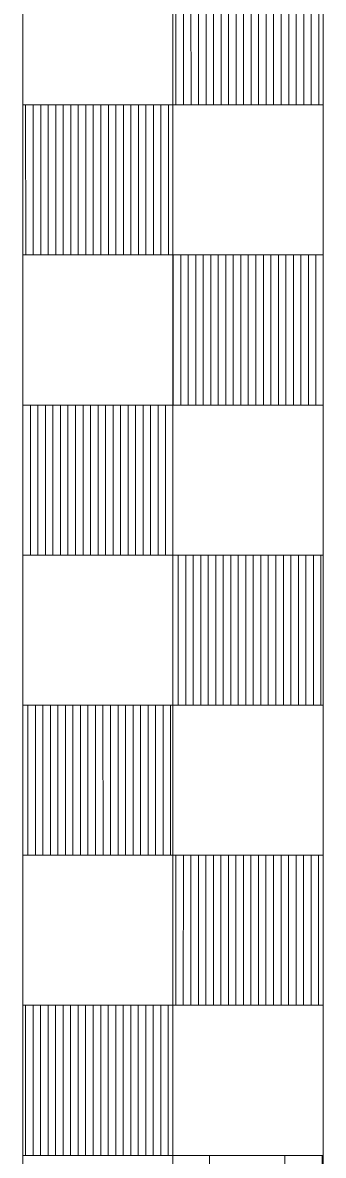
# Model space of a CAD drawing. Extents: x 2363323 to 2367082, y 6956018 to 6980837.
# Drawn here: x 2366568.3 to 2366588.3, y 6957348.9 to 6957424.4 of the extents above; entities that cross this region are included whole.
import ezdxf

# ---------------------------------------------------------------- set-up
doc = ezdxf.new("R2010")
doc.units = 0
doc.header["$LTSCALE"] = 4.1
doc.layers.add('62', color=7, linetype='Continuous', lineweight=13)
doc.layers.add('63', color=7, linetype='Continuous', lineweight=13)

msp = doc.modelspace()

# ---------------------------------------------------------------- linework, layer by layer
at = {"layer": '62'}
for p, q in [((2366568.268, 6957328.893), (2366568.268, 6957728.93)), ((2366578.269, 6957328.894), (2366578.269, 6957728.93)), ((2366588.269, 6957328.893), (2366588.27, 6957728.93)), ((2366578.467, 6957418.901), (2366578.467, 6957428.903)), ((2366578.967, 6957418.902), (2366578.968, 6957428.903)), ((2366579.467, 6957418.901), (2366579.466, 6957428.903)), ((2366579.967, 6957418.901), (2366579.966, 6957428.904)), ((2366580.467, 6957418.901), (2366580.467, 6957428.903)), ((2366580.967, 6957418.901), (2366580.966, 6957428.903)), ((2366581.467, 6957418.902), (2366581.467, 6957428.903)), ((2366581.967, 6957418.901), (2366581.967, 6957428.903)), ((2366582.467, 6957418.901), (2366582.467, 6957428.904)), ((2366582.968, 6957418.901), (2366582.967, 6957428.904)), ((2366583.467, 6957418.9), (2366583.466, 6957428.903)), ((2366583.967, 6957418.901), (2366583.967, 6957428.903)), ((2366584.467, 6957418.901), (2366584.466, 6957428.903)), ((2366584.967, 6957418.901), (2366584.966, 6957428.904)), ((2366585.468, 6957418.901), (2366585.468, 6957428.903)), ((2366585.967, 6957418.901), (2366585.967, 6957428.903)), ((2366586.467, 6957418.902), (2366586.468, 6957428.903)), ((2366586.967, 6957418.901), (2366586.968, 6957428.903)), ((2366587.467, 6957418.901), (2366587.467, 6957428.903)), ((2366587.968, 6957418.901), (2366587.968, 6957428.903)), ((2366568.268, 6957418.902), (2366578.268, 6957418.901)), ((2366568.466, 6957408.901), (2366568.465, 6957418.902)), ((2366568.966, 6957408.9), (2366568.966, 6957418.901)), ((2366569.468, 6957408.9), (2366569.467, 6957418.902)), ((2366569.967, 6957408.9), (2366569.966, 6957418.901)), ((2366570.467, 6957408.901), (2366570.467, 6957418.902)), ((2366570.968, 6957408.901), (2366570.967, 6957418.902)), ((2366571.467, 6957408.9), (2366571.467, 6957418.901)), ((2366571.967, 6957408.9), (2366571.967, 6957418.901)), ((2366572.466, 6957408.9), (2366572.466, 6957418.901)), ((2366572.966, 6957408.901), (2366572.967, 6957418.901)), ((2366573.467, 6957408.901), (2366573.467, 6957418.901)), ((2366573.966, 6957408.9), (2366573.968, 6957418.902)), ((2366574.467, 6957408.901), (2366574.467, 6957418.902)), ((2366574.967, 6957408.901), (2366574.968, 6957418.901)), ((2366575.466, 6957408.901), (2366575.467, 6957418.901)), ((2366575.967, 6957408.9), (2366575.967, 6957418.901)), ((2366576.466, 6957408.9), (2366576.468, 6957418.901)), ((2366576.967, 6957408.9), (2366576.967, 6957418.901)), ((2366577.467, 6957408.9), (2366577.467, 6957418.902)), ((2366577.967, 6957408.901), (2366577.967, 6957418.901)), ((2366578.268, 6957418.902), (2366588.269, 6957418.903)), ((2366578.269, 6957418.901), (2366588.27, 6957418.901)), ((2366568.269, 6957408.9), (2366578.269, 6957408.9)), ((2366578.28, 6957398.899), (2366578.28, 6957408.901)), ((2366578.78, 6957398.9), (2366578.78, 6957408.901)), ((2366579.28, 6957398.899), (2366579.28, 6957408.902)), ((2366579.78, 6957398.9), (2366579.78, 6957408.902)), ((2366580.28, 6957398.899), (2366580.28, 6957408.901)), ((2366580.78, 6957398.9), (2366580.78, 6957408.902)), ((2366581.28, 6957398.9), (2366581.28, 6957408.902)), ((2366581.78, 6957398.899), (2366581.78, 6957408.902)), ((2366582.28, 6957398.899), (2366582.28, 6957408.901)), ((2366582.78, 6957398.899), (2366582.78, 6957408.901)), ((2366583.28, 6957398.9), (2366583.28, 6957408.902)), ((2366583.78, 6957398.9), (2366583.78, 6957408.901)), ((2366584.28, 6957398.899), (2366584.28, 6957408.902)), ((2366584.78, 6957398.9), (2366584.78, 6957408.902)), ((2366585.281, 6957398.9), (2366585.281, 6957408.901)), ((2366585.781, 6957398.9), (2366585.781, 6957408.902)), ((2366586.28, 6957398.9), (2366586.281, 6957408.901)), ((2366586.78, 6957398.899), (2366586.781, 6957408.902)), ((2366587.28, 6957398.9), (2366587.281, 6957408.901)), ((2366587.781, 6957398.899), (2366587.781, 6957408.901)), ((2366568.268, 6957398.9), (2366578.269, 6957398.9)), ((2366568.28, 6957388.898), (2366568.279, 6957398.9)), ((2366568.78, 6957388.898), (2366568.78, 6957398.9)), ((2366569.282, 6957388.898), (2366569.281, 6957398.899)), ((2366569.782, 6957388.899), (2366569.78, 6957398.899)), ((2366570.281, 6957388.898), (2366570.281, 6957398.899)), ((2366570.781, 6957388.898), (2366570.781, 6957398.9)), ((2366571.28, 6957388.899), (2366571.281, 6957398.899)), ((2366571.781, 6957388.898), (2366571.781, 6957398.899)), ((2366572.281, 6957388.899), (2366572.281, 6957398.9)), ((2366572.781, 6957388.899), (2366572.781, 6957398.899)), ((2366573.281, 6957388.898), (2366573.281, 6957398.9)), ((2366573.78, 6957388.898), (2366573.782, 6957398.9)), ((2366574.281, 6957388.898), (2366574.281, 6957398.899)), ((2366574.781, 6957388.899), (2366574.781, 6957398.899)), ((2366575.281, 6957388.898), (2366575.281, 6957398.899)), ((2366575.781, 6957388.898), (2366575.781, 6957398.9)), ((2366576.281, 6957388.899), (2366576.281, 6957398.899)), ((2366576.781, 6957388.898), (2366576.781, 6957398.899)), ((2366577.281, 6957388.899), (2366577.281, 6957398.9)), ((2366577.781, 6957388.899), (2366577.781, 6957398.899)), ((2366578.268, 6957398.9), (2366588.269, 6957398.9)), ((2366578.268, 6957398.899), (2366588.27, 6957398.9)), ((2366568.268, 6957388.898), (2366578.268, 6957388.898)), ((2366578.611, 6957378.898), (2366578.612, 6957388.899)), ((2366579.112, 6957378.897), (2366579.112, 6957388.899)), ((2366579.611, 6957378.897), (2366579.612, 6957388.9)), ((2366580.111, 6957378.898), (2366580.112, 6957388.899)), ((2366580.612, 6957378.897), (2366580.612, 6957388.9)), ((2366581.111, 6957378.897), (2366581.113, 6957388.899)), ((2366581.612, 6957378.897), (2366581.612, 6957388.898)), ((2366582.112, 6957378.897), (2366582.112, 6957388.899)), ((2366582.611, 6957378.897), (2366582.612, 6957388.899)), ((2366583.112, 6957378.897), (2366583.112, 6957388.899)), ((2366583.612, 6957378.898), (2366583.613, 6957388.899)), ((2366584.112, 6957378.897), (2366584.111, 6957388.899)), ((2366584.612, 6957378.898), (2366584.611, 6957388.9)), ((2366585.112, 6957378.896), (2366585.111, 6957388.899)), ((2366585.613, 6957378.896), (2366585.612, 6957388.899)), ((2366586.113, 6957378.897), (2366586.113, 6957388.899)), ((2366586.613, 6957378.897), (2366586.612, 6957388.899)), ((2366587.113, 6957378.897), (2366587.112, 6957388.9)), ((2366587.614, 6957378.897), (2366587.613, 6957388.899)), ((2366588.113, 6957378.897), (2366588.113, 6957388.9)), ((2366568.267, 6957378.898), (2366578.269, 6957378.897)), ((2366568.61, 6957368.896), (2366568.612, 6957378.897)), ((2366569.111, 6957368.896), (2366569.111, 6957378.897)), ((2366569.612, 6957368.896), (2366569.612, 6957378.897)), ((2366570.112, 6957368.897), (2366570.113, 6957378.897)), ((2366570.612, 6957368.896), (2366570.611, 6957378.897)), ((2366571.112, 6957368.897), (2366571.111, 6957378.898)), ((2366571.612, 6957368.896), (2366571.612, 6957378.898)), ((2366572.112, 6957368.896), (2366572.112, 6957378.898)), ((2366572.612, 6957368.897), (2366572.612, 6957378.898)), ((2366573.112, 6957368.897), (2366573.111, 6957378.897)), ((2366573.612, 6957368.896), (2366573.611, 6957378.898)), ((2366574.112, 6957368.896), (2366574.112, 6957378.897)), ((2366574.612, 6957368.896), (2366574.612, 6957378.898)), ((2366575.112, 6957368.897), (2366575.112, 6957378.897)), ((2366575.612, 6957368.896), (2366575.612, 6957378.897)), ((2366576.112, 6957368.897), (2366576.112, 6957378.898)), ((2366576.612, 6957368.897), (2366576.612, 6957378.898)), ((2366577.111, 6957368.896), (2366577.111, 6957378.897)), ((2366577.611, 6957368.897), (2366577.612, 6957378.897)), ((2366578.111, 6957368.896), (2366578.111, 6957378.897)), ((2366578.268, 6957378.898), (2366588.269, 6957378.897)), ((2366578.269, 6957378.897), (2366588.27, 6957378.898)), ((2366568.268, 6957368.896), (2366578.269, 6957368.896)), ((2366578.456, 6957358.896), (2366578.457, 6957368.896)), ((2366578.956, 6957358.896), (2366578.957, 6957368.896)), ((2366579.457, 6957358.896), (2366579.456, 6957368.896)), ((2366579.956, 6957358.896), (2366579.957, 6957368.896)), ((2366580.457, 6957358.896), (2366580.457, 6957368.896)), ((2366580.957, 6957358.896), (2366580.957, 6957368.896)), ((2366581.456, 6957358.896), (2366581.457, 6957368.896)), ((2366581.957, 6957358.896), (2366581.957, 6957368.896)), ((2366582.456, 6957358.896), (2366582.458, 6957368.897)), ((2366582.957, 6957358.896), (2366582.956, 6957368.896)), ((2366583.457, 6957358.896), (2366583.456, 6957368.896)), ((2366583.957, 6957358.897), (2366583.956, 6957368.896)), ((2366584.457, 6957358.896), (2366584.456, 6957368.896)), ((2366584.957, 6957358.896), (2366584.957, 6957368.897)), ((2366585.458, 6957358.897), (2366585.457, 6957368.897)), ((2366585.957, 6957358.896), (2366585.958, 6957368.896)), ((2366586.457, 6957358.897), (2366586.457, 6957368.896)), ((2366586.957, 6957358.896), (2366586.957, 6957368.896)), ((2366587.457, 6957358.896), (2366587.458, 6957368.896)), ((2366587.958, 6957358.896), (2366587.957, 6957368.896)), ((2366568.267, 6957358.896), (2366578.268, 6957358.897)), ((2366568.456, 6957348.896), (2366568.456, 6957358.897)), ((2366568.956, 6957348.896), (2366568.956, 6957358.896)), ((2366569.458, 6957348.896), (2366569.456, 6957358.897)), ((2366569.957, 6957348.896), (2366569.957, 6957358.896)), ((2366570.458, 6957348.895), (2366570.456, 6957358.896)), ((2366570.957, 6957348.895), (2366570.956, 6957358.896)), ((2366571.457, 6957348.895), (2366571.457, 6957358.897)), ((2366571.957, 6957348.896), (2366571.956, 6957358.897)), ((2366572.456, 6957348.896), (2366572.457, 6957358.896)), ((2366572.956, 6957348.896), (2366572.957, 6957358.897)), ((2366573.457, 6957348.896), (2366573.456, 6957358.897)), ((2366573.956, 6957348.896), (2366573.957, 6957358.897)), ((2366574.457, 6957348.895), (2366574.457, 6957358.897)), ((2366574.956, 6957348.895), (2366574.957, 6957358.896)), ((2366575.456, 6957348.896), (2366575.457, 6957358.896)), ((2366575.957, 6957348.895), (2366575.957, 6957358.896)), ((2366576.456, 6957348.895), (2366576.457, 6957358.897)), ((2366576.957, 6957348.896), (2366576.957, 6957358.896)), ((2366577.457, 6957348.896), (2366577.457, 6957358.896)), ((2366577.957, 6957348.896), (2366577.957, 6957358.897)), ((2366578.268, 6957358.896), (2366588.27, 6957358.896)), ((2366578.269, 6957358.894), (2366588.27, 6957358.894)), ((2366568.268, 6957348.895), (2366578.268, 6957348.895)), ((2366580.701, 6957338.894), (2366580.701, 6957348.895)), ((2366585.702, 6957338.893), (2366585.703, 6957348.895)), ((2366588.203, 6957338.893), (2366588.202, 6957348.895))]:
    msp.add_line(p, q, dxfattribs=at)
for points in [[(2366588.27, 6957408.9), (2366588.27, 6957418.901), (2366568.268, 6957418.902), (2366568.269, 6957408.9)], [(2366588.271, 6957388.899), (2366588.27, 6957398.9), (2366568.268, 6957398.9), (2366568.268, 6957388.898)], [(2366588.27, 6957368.897), (2366588.27, 6957378.898), (2366568.267, 6957378.898), (2366568.268, 6957368.896)], [(2366588.27, 6957348.895), (2366588.27, 6957358.896), (2366568.267, 6957358.896), (2366568.268, 6957348.895)]]:
    msp.add_lwpolyline(points, close=True, dxfattribs=at)
at = {"layer": '63'}
for p, q in [((2366568.268, 6957328.893), (2366568.268, 6957728.93)), ((2366578.269, 6957328.894), (2366578.269, 6957728.93)), ((2366588.269, 6957328.893), (2366588.27, 6957728.93)), ((2366578.467, 6957418.901), (2366578.467, 6957428.903)), ((2366578.967, 6957418.902), (2366578.968, 6957428.903)), ((2366579.467, 6957418.901), (2366579.466, 6957428.903)), ((2366579.967, 6957418.901), (2366579.966, 6957428.904)), ((2366580.467, 6957418.901), (2366580.467, 6957428.903)), ((2366580.967, 6957418.901), (2366580.966, 6957428.903)), ((2366581.467, 6957418.902), (2366581.467, 6957428.903)), ((2366581.967, 6957418.901), (2366581.967, 6957428.903)), ((2366582.467, 6957418.901), (2366582.467, 6957428.904)), ((2366582.968, 6957418.901), (2366582.967, 6957428.904)), ((2366583.467, 6957418.9), (2366583.466, 6957428.903)), ((2366583.967, 6957418.901), (2366583.967, 6957428.903)), ((2366584.467, 6957418.901), (2366584.466, 6957428.903)), ((2366584.967, 6957418.901), (2366584.966, 6957428.904)), ((2366585.468, 6957418.901), (2366585.468, 6957428.903)), ((2366585.967, 6957418.901), (2366585.967, 6957428.903)), ((2366586.467, 6957418.902), (2366586.468, 6957428.903)), ((2366586.967, 6957418.901), (2366586.968, 6957428.903)), ((2366587.467, 6957418.901), (2366587.467, 6957428.903)), ((2366587.968, 6957418.901), (2366587.968, 6957428.903)), ((2366568.268, 6957418.902), (2366578.268, 6957418.901)), ((2366568.466, 6957408.901), (2366568.465, 6957418.902)), ((2366568.966, 6957408.9), (2366568.966, 6957418.901)), ((2366569.468, 6957408.9), (2366569.467, 6957418.902)), ((2366569.967, 6957408.9), (2366569.966, 6957418.901)), ((2366570.467, 6957408.901), (2366570.467, 6957418.902)), ((2366570.968, 6957408.901), (2366570.967, 6957418.902)), ((2366571.467, 6957408.9), (2366571.467, 6957418.901)), ((2366571.967, 6957408.9), (2366571.967, 6957418.901)), ((2366572.466, 6957408.9), (2366572.466, 6957418.901)), ((2366572.966, 6957408.901), (2366572.967, 6957418.901)), ((2366573.467, 6957408.901), (2366573.467, 6957418.901)), ((2366573.966, 6957408.9), (2366573.968, 6957418.902)), ((2366574.467, 6957408.901), (2366574.467, 6957418.902)), ((2366574.967, 6957408.901), (2366574.968, 6957418.901)), ((2366575.466, 6957408.901), (2366575.467, 6957418.901)), ((2366575.967, 6957408.9), (2366575.967, 6957418.901)), ((2366576.466, 6957408.9), (2366576.468, 6957418.901)), ((2366576.967, 6957408.9), (2366576.967, 6957418.901)), ((2366577.467, 6957408.9), (2366577.467, 6957418.902)), ((2366577.967, 6957408.901), (2366577.967, 6957418.901)), ((2366578.268, 6957418.902), (2366588.269, 6957418.903)), ((2366578.269, 6957418.901), (2366588.27, 6957418.901)), ((2366568.269, 6957408.9), (2366578.269, 6957408.9)), ((2366578.28, 6957398.899), (2366578.28, 6957408.901)), ((2366578.78, 6957398.9), (2366578.78, 6957408.901)), ((2366579.28, 6957398.899), (2366579.28, 6957408.902)), ((2366579.78, 6957398.9), (2366579.78, 6957408.902)), ((2366580.28, 6957398.899), (2366580.28, 6957408.901)), ((2366580.78, 6957398.9), (2366580.78, 6957408.902)), ((2366581.28, 6957398.9), (2366581.28, 6957408.902)), ((2366581.78, 6957398.899), (2366581.78, 6957408.902)), ((2366582.28, 6957398.899), (2366582.28, 6957408.901)), ((2366582.78, 6957398.899), (2366582.78, 6957408.901)), ((2366583.28, 6957398.9), (2366583.28, 6957408.902)), ((2366583.78, 6957398.9), (2366583.78, 6957408.901)), ((2366584.28, 6957398.899), (2366584.28, 6957408.902)), ((2366584.78, 6957398.9), (2366584.78, 6957408.902)), ((2366585.281, 6957398.9), (2366585.281, 6957408.901)), ((2366585.781, 6957398.9), (2366585.781, 6957408.902)), ((2366586.28, 6957398.9), (2366586.281, 6957408.901)), ((2366586.78, 6957398.899), (2366586.781, 6957408.902)), ((2366587.28, 6957398.9), (2366587.281, 6957408.901)), ((2366587.781, 6957398.899), (2366587.781, 6957408.901)), ((2366568.268, 6957398.9), (2366578.269, 6957398.9)), ((2366568.28, 6957388.898), (2366568.279, 6957398.9)), ((2366568.78, 6957388.898), (2366568.78, 6957398.9)), ((2366569.282, 6957388.898), (2366569.281, 6957398.899)), ((2366569.782, 6957388.899), (2366569.78, 6957398.899)), ((2366570.281, 6957388.898), (2366570.281, 6957398.899)), ((2366570.781, 6957388.898), (2366570.781, 6957398.9)), ((2366571.28, 6957388.899), (2366571.281, 6957398.899)), ((2366571.781, 6957388.898), (2366571.781, 6957398.899)), ((2366572.281, 6957388.899), (2366572.281, 6957398.9)), ((2366572.781, 6957388.899), (2366572.781, 6957398.899)), ((2366573.281, 6957388.898), (2366573.281, 6957398.9)), ((2366573.78, 6957388.898), (2366573.782, 6957398.9)), ((2366574.281, 6957388.898), (2366574.281, 6957398.899)), ((2366574.781, 6957388.899), (2366574.781, 6957398.899)), ((2366575.281, 6957388.898), (2366575.281, 6957398.899)), ((2366575.781, 6957388.898), (2366575.781, 6957398.9)), ((2366576.281, 6957388.899), (2366576.281, 6957398.899)), ((2366576.781, 6957388.898), (2366576.781, 6957398.899)), ((2366577.281, 6957388.899), (2366577.281, 6957398.9)), ((2366577.781, 6957388.899), (2366577.781, 6957398.899)), ((2366578.268, 6957398.9), (2366588.269, 6957398.9)), ((2366578.268, 6957398.899), (2366588.27, 6957398.9)), ((2366568.268, 6957388.898), (2366578.268, 6957388.898)), ((2366578.611, 6957378.898), (2366578.612, 6957388.899)), ((2366579.112, 6957378.897), (2366579.112, 6957388.899)), ((2366579.611, 6957378.897), (2366579.612, 6957388.9)), ((2366580.111, 6957378.898), (2366580.112, 6957388.899)), ((2366580.612, 6957378.897), (2366580.612, 6957388.9)), ((2366581.111, 6957378.897), (2366581.113, 6957388.899)), ((2366581.612, 6957378.897), (2366581.612, 6957388.898)), ((2366582.112, 6957378.897), (2366582.112, 6957388.899)), ((2366582.611, 6957378.897), (2366582.612, 6957388.899)), ((2366583.112, 6957378.897), (2366583.112, 6957388.899)), ((2366583.612, 6957378.898), (2366583.613, 6957388.899)), ((2366584.112, 6957378.897), (2366584.111, 6957388.899)), ((2366584.612, 6957378.898), (2366584.611, 6957388.9)), ((2366585.112, 6957378.896), (2366585.111, 6957388.899)), ((2366585.613, 6957378.896), (2366585.612, 6957388.899)), ((2366586.113, 6957378.897), (2366586.113, 6957388.899)), ((2366586.613, 6957378.897), (2366586.612, 6957388.899)), ((2366587.113, 6957378.897), (2366587.112, 6957388.9)), ((2366587.614, 6957378.897), (2366587.613, 6957388.899)), ((2366588.113, 6957378.897), (2366588.113, 6957388.9)), ((2366568.267, 6957378.898), (2366578.269, 6957378.897)), ((2366568.61, 6957368.896), (2366568.612, 6957378.897)), ((2366569.111, 6957368.896), (2366569.111, 6957378.897)), ((2366569.612, 6957368.896), (2366569.612, 6957378.897)), ((2366570.112, 6957368.897), (2366570.113, 6957378.897)), ((2366570.612, 6957368.896), (2366570.611, 6957378.897)), ((2366571.112, 6957368.897), (2366571.111, 6957378.898)), ((2366571.612, 6957368.896), (2366571.612, 6957378.898)), ((2366572.112, 6957368.896), (2366572.112, 6957378.898)), ((2366572.612, 6957368.897), (2366572.612, 6957378.898)), ((2366573.112, 6957368.897), (2366573.111, 6957378.897)), ((2366573.612, 6957368.896), (2366573.611, 6957378.898)), ((2366574.112, 6957368.896), (2366574.112, 6957378.897)), ((2366574.612, 6957368.896), (2366574.612, 6957378.898)), ((2366575.112, 6957368.897), (2366575.112, 6957378.897)), ((2366575.612, 6957368.896), (2366575.612, 6957378.897)), ((2366576.112, 6957368.897), (2366576.112, 6957378.898)), ((2366576.612, 6957368.897), (2366576.612, 6957378.898)), ((2366577.111, 6957368.896), (2366577.111, 6957378.897)), ((2366577.611, 6957368.897), (2366577.612, 6957378.897)), ((2366578.111, 6957368.896), (2366578.111, 6957378.897)), ((2366578.268, 6957378.898), (2366588.269, 6957378.897)), ((2366578.269, 6957378.897), (2366588.27, 6957378.898)), ((2366568.268, 6957368.896), (2366578.269, 6957368.896)), ((2366578.456, 6957358.896), (2366578.457, 6957368.896)), ((2366578.956, 6957358.896), (2366578.957, 6957368.896)), ((2366579.457, 6957358.896), (2366579.456, 6957368.896)), ((2366579.956, 6957358.896), (2366579.957, 6957368.896)), ((2366580.457, 6957358.896), (2366580.457, 6957368.896)), ((2366580.957, 6957358.896), (2366580.957, 6957368.896)), ((2366581.456, 6957358.896), (2366581.457, 6957368.896)), ((2366581.957, 6957358.896), (2366581.957, 6957368.896)), ((2366582.456, 6957358.896), (2366582.458, 6957368.897)), ((2366582.957, 6957358.896), (2366582.956, 6957368.896)), ((2366583.457, 6957358.896), (2366583.456, 6957368.896)), ((2366583.957, 6957358.897), (2366583.956, 6957368.896)), ((2366584.457, 6957358.896), (2366584.456, 6957368.896)), ((2366584.957, 6957358.896), (2366584.957, 6957368.897)), ((2366585.458, 6957358.897), (2366585.457, 6957368.897)), ((2366585.957, 6957358.896), (2366585.958, 6957368.896)), ((2366586.457, 6957358.897), (2366586.457, 6957368.896)), ((2366586.957, 6957358.896), (2366586.957, 6957368.896)), ((2366587.457, 6957358.896), (2366587.458, 6957368.896)), ((2366587.958, 6957358.896), (2366587.957, 6957368.896)), ((2366568.267, 6957358.896), (2366578.268, 6957358.897)), ((2366568.456, 6957348.896), (2366568.456, 6957358.897)), ((2366568.956, 6957348.896), (2366568.956, 6957358.896)), ((2366569.458, 6957348.896), (2366569.456, 6957358.897)), ((2366569.957, 6957348.896), (2366569.957, 6957358.896)), ((2366570.458, 6957348.895), (2366570.456, 6957358.896)), ((2366570.957, 6957348.895), (2366570.956, 6957358.896)), ((2366571.457, 6957348.895), (2366571.457, 6957358.897)), ((2366571.957, 6957348.896), (2366571.956, 6957358.897)), ((2366572.456, 6957348.896), (2366572.457, 6957358.896)), ((2366572.956, 6957348.896), (2366572.957, 6957358.897)), ((2366573.457, 6957348.896), (2366573.456, 6957358.897)), ((2366573.956, 6957348.896), (2366573.957, 6957358.897)), ((2366574.457, 6957348.895), (2366574.457, 6957358.897)), ((2366574.956, 6957348.895), (2366574.957, 6957358.896)), ((2366575.456, 6957348.896), (2366575.457, 6957358.896)), ((2366575.957, 6957348.895), (2366575.957, 6957358.896)), ((2366576.456, 6957348.895), (2366576.457, 6957358.897)), ((2366576.957, 6957348.896), (2366576.957, 6957358.896)), ((2366577.457, 6957348.896), (2366577.457, 6957358.896)), ((2366577.957, 6957348.896), (2366577.957, 6957358.897)), ((2366578.268, 6957358.896), (2366588.27, 6957358.896)), ((2366578.269, 6957358.894), (2366588.27, 6957358.894)), ((2366568.268, 6957348.895), (2366578.268, 6957348.895)), ((2366580.701, 6957338.894), (2366580.701, 6957348.895)), ((2366585.702, 6957338.893), (2366585.703, 6957348.895)), ((2366588.203, 6957338.893), (2366588.202, 6957348.895))]:
    msp.add_line(p, q, dxfattribs=at)
for points in [[(2366588.27, 6957408.9), (2366588.27, 6957418.901), (2366568.268, 6957418.902), (2366568.269, 6957408.9)], [(2366588.271, 6957388.899), (2366588.27, 6957398.9), (2366568.268, 6957398.9), (2366568.268, 6957388.898)], [(2366588.27, 6957368.897), (2366588.27, 6957378.898), (2366568.267, 6957378.898), (2366568.268, 6957368.896)], [(2366588.27, 6957348.895), (2366588.27, 6957358.896), (2366568.267, 6957358.896), (2366568.268, 6957348.895)]]:
    msp.add_lwpolyline(points, close=True, dxfattribs=at)

doc.saveas('drawing.dxf')
